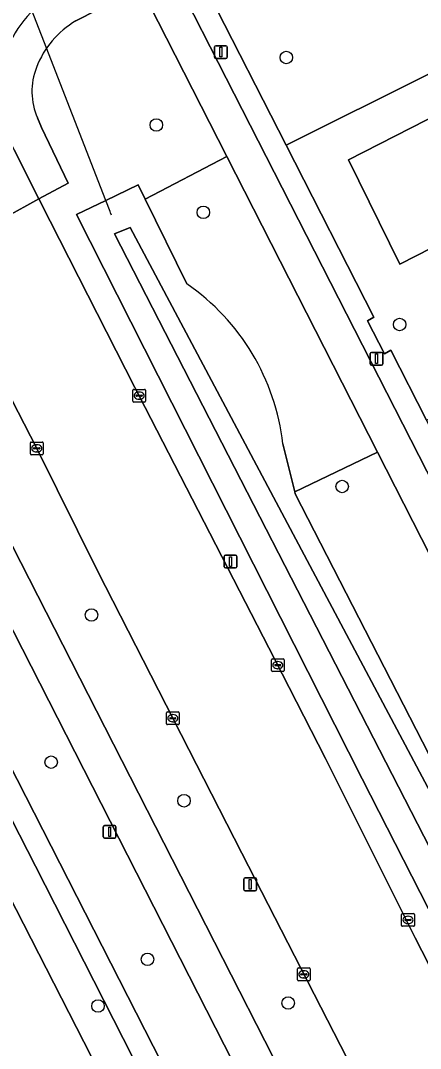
# Model space of a CAD drawing. Extents: x 159352 to 160617, y 385888 to 387323.
# Drawn here: x 159671.7 to 159703, y 386698.3 to 386778.7 of the extents above; entities that cross this region are included whole.
import ezdxf

# ---------------------------------------------------------------- set-up
doc = ezdxf.new("R2010")
doc.units = 0
for name, color, linetype in [('IMGEO_Berm_groen', 7, 'Continuous'), ('IMGEO_Boom', 7, 'Continuous'), ('IMGEO_Duiker', 7, 'Continuous'), ('IMGEO_Fietspad_gesloten', 7, 'Continuous'), ('IMGEO_Grasland_agrarisch', 7, 'Continuous'), ('IMGEO_Groenvoorziening', 7, 'Continuous'), ('IMGEO_Hek', 7, 'Continuous'), ('IMGEO_Kolk', 7, 'Continuous'), ('IMGEO_Lichtmast', 7, 'Continuous'), ('IMGEO_Oever', 7, 'Continuous'), ('IMGEO_Rijbaan_lokaal_gesloten', 7, 'Continuous'), ('IMGEO_Rijbaan_lokaal_open', 7, 'Continuous'), ('IMGEO_Terreindeel_open', 7, 'Continuous'), ('IMGEO_Voetpad_open', 7, 'Continuous'), ('IMGEO_Waterloop', 7, 'Continuous')]:
    doc.layers.add(name, color=color, linetype=linetype)

msp = doc.modelspace()

# ---------------------------------------------------------------- linework, layer by layer
at = {"layer": 'IMGEO_Berm_groen'}
for points in [[(159681.072, 386781.273), (159675.991, 386778.669)], [(159743.006, 386651.43), (159745.39, 386639.709), (159748.668, 386632.566), (159746.597, 386631.685), (159743.944, 386630.556), (159741.875, 386634.27), (159698.391, 386719.394), (159676.033, 386763.515), (159678.328, 386764.624), (159680.854, 386765.845), (159681.412, 386764.717), (159687.819, 386768.047), (159681.072, 386781.273)], [(159672.985, 386771.072), (159673.306, 386770.324), (159675.396, 386765.976), (159673.079, 386764.76), (159673.972, 386762.988), (159680.607, 386750), (159680.941, 386749.346), (159691.569, 386728.727), (159695.538, 386720.97), (159702.544, 386706.95), (159713.2, 386686.195), (159726.157, 386660.692), (159735.251, 386642.791), (159743.239, 386627.211), (159743.502, 386627.346), (159747.647, 386629.447), (159756.288, 386633.826), (159699.609, 386744.934), (159693.118, 386741.84), (159693.16, 386741.671), (159703.621, 386721.304), (159711.807, 386715.609)], [(159687.819, 386768.047), (159681.412, 386764.717), (159684.687, 386758.097)], [(159692.193, 386745.587), (159693.118, 386741.84), (159699.609, 386744.934), (159687.819, 386768.047)], [(159664.605, 386760.441), (159660.465, 386758.232), (159718.452, 386644.727), (159721.519, 386646.33), (159722.272, 386648.514), (159721.35, 386650.329), (159707.452, 386677.438), (159696.697, 386698.52), (159688.974, 386713.572)], [(159688.974, 386713.572), (159677.715, 386735.588), (159672.924, 386745.228), (159670.481, 386750), (159665.743, 386759.297), (159665.199, 386760.354)]]:
    msp.add_lwpolyline(points, dxfattribs=at)
msp.add_lwpolyline([(159666.266, 386740.313), (159656.483, 386759.286), (159652.083, 386757.12), (159711.31, 386641.113), (159715.755, 386643.372)], close=True, dxfattribs=at)
for centre, radius, start, end in [((159679.598, 386772.48), 7.163, 120.23291, 159.12223), ((159677.671, 386773.148), 5.125, 158.42073, 203.89335), ((159674.603, 386743.54), 17.709, 6.63886, 55.28865)]:
    msp.add_arc(centre, radius, start, end, dxfattribs=at)
at = {"layer": 'IMGEO_Boom'}
for centre in [(159692.462, 386775.805), (159682.286, 386770.524), (159685.973, 386763.689), (159701.337, 386754.918), (159696.839, 386742.247), (159677.214, 386732.201), (159674.048, 386720.69), (159684.457, 386717.669), (159681.591, 386705.268), (159677.724, 386701.613), (159692.611, 386701.845)]:
    msp.add_circle(centre, 0.489, dxfattribs=at)
at = {"layer": 'IMGEO_Duiker'}
msp.add_lwpolyline([(159678.778, 386763.466), (159678.708, 386763.646), (159678.66, 386763.77), (159678.328, 386764.624), (159670.695, 386784.276), (159669.008, 386789.602), (159664.935, 386802.464), (159664.73, 386803.112), (159664.689, 386803.241), (159664.255, 386804.611)], dxfattribs=at)
at = {"layer": 'IMGEO_Fietspad_gesloten'}
for points in [[(159676.451, 386789.766), (159676.823, 386789.968), (159680.292, 386783.231), (159681.255, 386781.361), (159681.072, 386781.273), (159687.819, 386768.047), (159699.609, 386744.934), (159756.288, 386633.826), (159757.502, 386631.446), (159788.426, 386570.875), (159789.556, 386568.692), (159791.68, 386564.586)], [(159848.46, 386459.683), (159802.183, 386550.232), (159802.147, 386550.232), (159796.524, 386561.299), (159796.533, 386561.328), (159758.813, 386635.137), (159682.71, 386784.054)], [(159652.741, 386766.344), (159653.705, 386764.665), (159655.069, 386762.023), (159656.483, 386759.286), (159666.266, 386740.313), (159715.755, 386643.372), (159718.127, 386638.727), (159728.004, 386619.379), (159729.174, 386617.087), (159731.872, 386618.458), (159730.696, 386620.761), (159720.794, 386640.143), (159718.452, 386644.727), (159660.465, 386758.232), (159659.098, 386760.918), (159655.576, 386767.848)]]:
    msp.add_lwpolyline(points, dxfattribs=at)
at = {"layer": 'IMGEO_Grasland_agrarisch'}
msp.add_lwpolyline([(159627.547, 386754.968), (159608.055, 386728.939), (159464.539, 386537.297), (159478.688, 386546.624), (159599.281, 386636.756), (159652.122, 386676.926), (159661.012, 386658.988), (159689.702, 386673.249), (159688.522, 386675.55), (159687.868, 386676.828), (159663.594, 386724.195), (159655.339, 386740.448), (159655.303, 386740.519), (159652.444, 386739.208), (159650.776, 386742.844), (159653.49, 386744.089), (159645.696, 386759.433), (159639.986, 386757.997), (159627.547, 386754.968), (159627.547, 386754.968)], dxfattribs=at)
at = {"layer": 'IMGEO_Groenvoorziening'}
msp.add_lwpolyline([(159686.416, 386780.753), (159692.445, 386768.954), (159714.995, 386780.193), (159707.928, 386794.139)], dxfattribs=at)
for points in [[(159703.441, 386747.438), (159708.324, 386750), (159725.722, 386759.023), (159714.995, 386780.193), (159692.445, 386768.954), (159699.328, 386755.486), (159698.81, 386755.208), (159700.151, 386752.636), (159700.648, 386752.903)], [(159701.358, 386759.627), (159697.335, 386767.796), (159713.231, 386775.906), (159717.394, 386767.812)], [(159687.868, 386676.828), (159690.366, 386678.107), (159672.833, 386712.561), (159657.886, 386741.71), (159655.339, 386740.448), (159663.594, 386724.195)]]:
    msp.add_lwpolyline(points, close=True, dxfattribs=at)
at = {"layer": 'IMGEO_Hek'}
msp.add_lwpolyline([(159655.339, 386740.448), (159663.594, 386724.195), (159687.868, 386676.828)], dxfattribs=at)
at = {"layer": 'IMGEO_Kolk'}
for p, q in [((159680.517, 386749.847), (159681.369, 386749.847)), ((159680.442, 386748.921), (159680.442, 386749.773)), ((159680.701, 386749.341), (159680.701, 386749.353)), ((159681.139, 386749.304), (159680.741, 386749.304)), ((159680.744, 386749.39), (159681.142, 386749.39)), ((159680.953, 386749.067), (159680.928, 386749.067)), ((159680.93, 386749.627), (159680.955, 386749.627)), ((159681.185, 386749.353), (159681.185, 386749.341)), ((159681.443, 386749.773), (159681.443, 386748.921)), ((159681.369, 386748.847), (159680.517, 386748.847)), ((159672.422, 386744.802), (159672.422, 386745.654)), ((159672.497, 386745.728), (159673.349, 386745.728)), ((159672.681, 386745.222), (159672.681, 386745.234)), ((159673.119, 386745.185), (159672.721, 386745.185)), ((159672.724, 386745.271), (159673.122, 386745.271)), ((159672.91, 386745.508), (159672.935, 386745.508)), ((159673.165, 386745.234), (159673.165, 386745.222)), ((159673.423, 386745.654), (159673.423, 386744.802)), ((159673.349, 386744.728), (159672.497, 386744.728)), ((159672.933, 386744.948), (159672.908, 386744.948)), ((159691.298, 386727.851), (159691.298, 386728.703)), ((159691.373, 386728.777), (159692.225, 386728.777)), ((159691.557, 386728.271), (159691.557, 386728.283)), ((159691.995, 386728.234), (159691.597, 386728.234)), ((159691.6, 386728.32), (159691.998, 386728.32)), ((159691.786, 386728.557), (159691.811, 386728.557)), ((159692.041, 386728.283), (159692.041, 386728.271)), ((159692.299, 386728.703), (159692.299, 386727.851)), ((159692.225, 386727.777), (159691.373, 386727.777)), ((159691.809, 386727.997), (159691.784, 386727.997)), ((159683.076, 386723.698), (159683.076, 386724.55)), ((159683.151, 386724.624), (159684.003, 386724.624)), ((159683.335, 386724.118), (159683.335, 386724.13)), ((159683.773, 386724.081), (159683.375, 386724.081)), ((159683.378, 386724.167), (159683.776, 386724.167)), ((159683.564, 386724.404), (159683.589, 386724.404)), ((159683.819, 386724.13), (159683.819, 386724.118)), ((159684.077, 386724.55), (159684.077, 386723.698)), ((159684.003, 386723.624), (159683.151, 386723.624)), ((159683.587, 386723.844), (159683.562, 386723.844)), ((159701.568, 386708.85), (159702.42, 386708.85)), ((159701.493, 386707.924), (159701.493, 386708.776)), ((159701.752, 386708.344), (159701.752, 386708.356)), ((159702.19, 386708.307), (159701.792, 386708.307)), ((159701.795, 386708.393), (159702.193, 386708.393)), ((159702.004, 386708.07), (159701.979, 386708.07)), ((159701.981, 386708.63), (159702.006, 386708.63)), ((159702.236, 386708.356), (159702.236, 386708.344)), ((159702.494, 386708.776), (159702.494, 386707.924)), ((159702.42, 386707.85), (159701.568, 386707.85)), ((159693.336, 386703.666), (159693.336, 386704.518)), ((159693.411, 386704.592), (159694.263, 386704.592)), ((159693.595, 386704.086), (159693.595, 386704.098)), ((159694.033, 386704.049), (159693.635, 386704.049)), ((159693.638, 386704.135), (159694.036, 386704.135)), ((159693.824, 386704.372), (159693.849, 386704.372)), ((159694.079, 386704.098), (159694.079, 386704.086)), ((159694.337, 386704.518), (159694.337, 386703.666)), ((159694.263, 386703.592), (159693.411, 386703.592)), ((159693.847, 386703.812), (159693.822, 386703.812))]:
    msp.add_line(p, q, dxfattribs=at)
for points in [[(159680.517, 386749.847), (159681.369, 386749.847)], [(159680.442, 386748.921), (159680.442, 386749.773)], [(159681.443, 386749.773), (159681.443, 386748.921)], [(159681.369, 386748.847), (159680.517, 386748.847)], [(159672.422, 386744.802), (159672.422, 386745.654)], [(159672.497, 386745.728), (159673.349, 386745.728)], [(159673.423, 386745.654), (159673.423, 386744.802)], [(159673.349, 386744.728), (159672.497, 386744.728)], [(159691.298, 386727.851), (159691.298, 386728.703)], [(159691.373, 386728.777), (159692.225, 386728.777)], [(159692.299, 386728.703), (159692.299, 386727.851)], [(159692.225, 386727.777), (159691.373, 386727.777)], [(159683.076, 386723.698), (159683.076, 386724.55)], [(159683.151, 386724.624), (159684.003, 386724.624)], [(159684.077, 386724.55), (159684.077, 386723.698)], [(159684.003, 386723.624), (159683.151, 386723.624)], [(159701.568, 386708.85), (159702.42, 386708.85)], [(159701.493, 386707.924), (159701.493, 386708.776)], [(159702.494, 386708.776), (159702.494, 386707.924)], [(159702.42, 386707.85), (159701.568, 386707.85)], [(159693.336, 386703.666), (159693.336, 386704.518)], [(159693.411, 386704.592), (159694.263, 386704.592)], [(159694.337, 386704.518), (159694.337, 386703.666)], [(159694.263, 386703.592), (159693.411, 386703.592)]]:
    msp.add_lwpolyline(points, dxfattribs=at)
for centre, radius, start, end in [((159680.519, 386749.771), 0.0765, 91.55205, 178.44795), ((159680.519, 386749.771), 0.0765, 91.55205, 178.44795), ((159681.367, 386749.771), 0.0765, 1.55205, 88.44795), ((159681.367, 386749.771), 0.0765, 1.55205, 88.44795), ((159680.741, 386749.35), 0.0403, 85.87752, 175.75265), ((159680.738, 386749.34), 0.0366, 178.93798, 274.71019), ((159681.142, 386749.347), 0.043, 264.86636, 352.45326), ((159681.146, 386749.352), 0.0386, 1.73085, 96.63898), ((159680.519, 386748.923), 0.0765, 181.55205, 268.44795), ((159680.519, 386748.923), 0.0765, 181.55205, 268.44795), ((159681.367, 386748.923), 0.0765, 271.55205, 358.44795), ((159681.367, 386748.923), 0.0765, 271.55205, 358.44795), ((159672.499, 386745.652), 0.0765, 91.55205, 178.44795), ((159672.499, 386745.652), 0.0765, 91.55205, 178.44795), ((159672.721, 386745.231), 0.0403, 85.87752, 175.75265), ((159672.718, 386745.221), 0.0366, 178.93798, 274.71019), ((159673.122, 386745.228), 0.043, 264.86636, 352.45326), ((159673.126, 386745.233), 0.0386, 1.73085, 96.63898), ((159673.347, 386745.652), 0.0765, 1.55205, 88.44795), ((159673.347, 386745.652), 0.0765, 1.55205, 88.44795), ((159672.499, 386744.804), 0.0765, 181.55205, 268.44795), ((159672.499, 386744.804), 0.0765, 181.55205, 268.44795), ((159673.347, 386744.804), 0.0765, 271.55205, 358.44795), ((159673.347, 386744.804), 0.0765, 271.55205, 358.44795), ((159691.375, 386728.701), 0.0765, 91.55205, 178.44795), ((159691.375, 386728.701), 0.0765, 91.55205, 178.44795), ((159691.597, 386728.28), 0.0403, 85.87752, 175.75265), ((159691.594, 386728.27), 0.0366, 178.93798, 274.71019), ((159691.998, 386728.277), 0.043, 264.86636, 352.45326), ((159692.002, 386728.282), 0.0386, 1.73085, 96.63898), ((159692.223, 386728.701), 0.0765, 1.55205, 88.44795), ((159692.223, 386728.701), 0.0765, 1.55205, 88.44795), ((159691.375, 386727.853), 0.0765, 181.55205, 268.44795), ((159691.375, 386727.853), 0.0765, 181.55205, 268.44795), ((159692.223, 386727.853), 0.0765, 271.55205, 358.44795), ((159692.223, 386727.853), 0.0765, 271.55205, 358.44795), ((159683.153, 386724.548), 0.0765, 91.55205, 178.44795), ((159683.153, 386724.548), 0.0765, 91.55205, 178.44795), ((159683.375, 386724.127), 0.0403, 85.87752, 175.75265), ((159683.372, 386724.117), 0.0366, 178.93798, 274.71019), ((159683.776, 386724.124), 0.043, 264.86636, 352.45326), ((159683.78, 386724.129), 0.0386, 1.73085, 96.63898), ((159684.001, 386724.548), 0.0765, 1.55205, 88.44795), ((159684.001, 386724.548), 0.0765, 1.55205, 88.44795), ((159683.153, 386723.7), 0.0765, 181.55205, 268.44795), ((159683.153, 386723.7), 0.0765, 181.55205, 268.44795), ((159684.001, 386723.7), 0.0765, 271.55205, 358.44795), ((159684.001, 386723.7), 0.0765, 271.55205, 358.44795), ((159701.57, 386708.774), 0.0765, 91.55205, 178.44795), ((159701.57, 386708.774), 0.0765, 91.55205, 178.44795), ((159702.418, 386708.774), 0.0765, 1.55205, 88.44795), ((159702.418, 386708.774), 0.0765, 1.55205, 88.44795), ((159701.792, 386708.353), 0.0403, 85.87752, 175.75265), ((159701.789, 386708.343), 0.0366, 178.93798, 274.71019), ((159702.193, 386708.35), 0.043, 264.86636, 352.45326), ((159702.197, 386708.355), 0.0386, 1.73085, 96.63898), ((159701.57, 386707.926), 0.0765, 181.55205, 268.44795), ((159701.57, 386707.926), 0.0765, 181.55205, 268.44795), ((159702.418, 386707.926), 0.0765, 271.55205, 358.44795), ((159702.418, 386707.926), 0.0765, 271.55205, 358.44795), ((159693.413, 386704.516), 0.0765, 91.55205, 178.44795), ((159693.413, 386704.516), 0.0765, 91.55205, 178.44795), ((159693.635, 386704.095), 0.0403, 85.87752, 175.75265), ((159693.632, 386704.085), 0.0366, 178.93798, 274.71019), ((159694.036, 386704.092), 0.043, 264.86636, 352.45326), ((159694.04, 386704.097), 0.0386, 1.73085, 96.63898), ((159694.261, 386704.516), 0.0765, 1.55205, 88.44795), ((159694.261, 386704.516), 0.0765, 1.55205, 88.44795), ((159693.413, 386703.668), 0.0765, 181.55205, 268.44795), ((159693.413, 386703.668), 0.0765, 181.55205, 268.44795), ((159694.261, 386703.668), 0.0765, 271.55205, 358.44795), ((159694.261, 386703.668), 0.0765, 271.55205, 358.44795)]:
    msp.add_arc(centre, radius, start, end, dxfattribs=at)
for centre, major_axis, ratio, start_param, end_param in [((159680.929, 386749.347), (-0.387, 0.002), 0.722429, 4.712389, 7.853982), ((159680.954, 386749.347), (-0.39, 0.002), 0.717154, 1.570796, 4.712389), ((159672.909, 386745.228), (-0.387, 0.002), 0.722429, 4.712389, 7.853982), ((159672.934, 386745.228), (-0.39, 0.002), 0.717154, 1.570796, 4.712389), ((159691.785, 386728.277), (-0.387, 0.002), 0.722429, 4.712389, 7.853982), ((159691.81, 386728.277), (-0.39, 0.002), 0.717154, 1.570796, 4.712389), ((159683.563, 386724.124), (-0.387, 0.002), 0.722429, 4.712389, 7.853982), ((159683.588, 386724.124), (-0.39, 0.002), 0.717154, 1.570796, 4.712389), ((159701.98, 386708.35), (-0.387, 0.002), 0.722429, 4.712389, 7.853982), ((159702.005, 386708.35), (-0.39, 0.002), 0.717154, 1.570796, 4.712389), ((159693.823, 386704.092), (-0.387, 0.002), 0.722429, 4.712389, 7.853982), ((159693.848, 386704.092), (-0.39, 0.002), 0.717154, 1.570796, 4.712389)]:
    msp.add_ellipse(centre, major_axis=major_axis, ratio=ratio, start_param=start_param, end_param=end_param, dxfattribs=at)
at = {"layer": 'IMGEO_Lichtmast'}
for p, q in [((159686.84, 386775.825), (159686.84, 386776.625)), ((159686.84, 386776.625), (159686.84, 386775.825)), ((159686.94, 386776.725), (159687.73, 386776.725)), ((159687.73, 386776.725), (159686.94, 386776.725)), ((159687.83, 386776.625), (159687.83, 386775.825)), ((159687.83, 386775.825), (159687.83, 386776.625)), ((159687.73, 386775.725), (159686.94, 386775.725)), ((159686.94, 386775.725), (159687.73, 386775.725)), ((159699.036, 386751.839), (159699.036, 386752.639)), ((159699.036, 386752.639), (159699.036, 386751.839)), ((159699.136, 386752.739), (159699.926, 386752.739)), ((159699.926, 386752.739), (159699.136, 386752.739)), ((159700.026, 386752.639), (159700.026, 386751.839)), ((159700.026, 386751.839), (159700.026, 386752.639)), ((159699.926, 386751.739), (159699.136, 386751.739)), ((159699.136, 386751.739), (159699.926, 386751.739)), ((159687.59, 386735.974), (159687.59, 386736.774)), ((159687.59, 386736.774), (159687.59, 386735.974)), ((159687.69, 386736.874), (159688.48, 386736.874)), ((159688.48, 386736.874), (159687.69, 386736.874)), ((159688.58, 386736.774), (159688.58, 386735.974)), ((159688.58, 386735.974), (159688.58, 386736.774)), ((159688.48, 386735.874), (159687.69, 386735.874)), ((159687.69, 386735.874), (159688.48, 386735.874)), ((159678.135, 386714.836), (159678.135, 386715.636)), ((159678.135, 386715.636), (159678.135, 386714.836)), ((159678.235, 386715.736), (159679.025, 386715.736)), ((159679.025, 386715.736), (159678.235, 386715.736)), ((159679.125, 386715.636), (159679.125, 386714.836)), ((159679.125, 386714.836), (159679.125, 386715.636)), ((159679.025, 386714.736), (159678.235, 386714.736)), ((159678.235, 386714.736), (159679.025, 386714.736)), ((159689.144, 386710.731), (159689.144, 386711.531)), ((159689.144, 386711.531), (159689.144, 386710.731)), ((159689.244, 386711.631), (159690.034, 386711.631)), ((159690.034, 386711.631), (159689.244, 386711.631)), ((159690.134, 386711.531), (159690.134, 386710.731)), ((159690.134, 386710.731), (159690.134, 386711.531)), ((159690.034, 386710.631), (159689.244, 386710.631)), ((159689.244, 386710.631), (159690.034, 386710.631))]:
    msp.add_line(p, q, dxfattribs=at)
for points in [[(159687.26, 386776.6), (159687.41, 386776.6), (159687.41, 386775.85), (159687.26, 386775.85), (159687.26, 386776.6)], [(159699.456, 386752.614), (159699.606, 386752.614), (159699.606, 386751.864), (159699.456, 386751.864), (159699.456, 386752.614)], [(159688.01, 386736.749), (159688.16, 386736.749), (159688.16, 386735.999), (159688.01, 386735.999), (159688.01, 386736.749)], [(159678.555, 386715.611), (159678.705, 386715.611), (159678.705, 386714.861), (159678.555, 386714.861), (159678.555, 386715.611)], [(159689.564, 386711.506), (159689.714, 386711.506), (159689.714, 386710.756), (159689.564, 386710.756), (159689.564, 386711.506)]]:
    msp.add_lwpolyline(points, dxfattribs=at)
for centre, start, end in [((159686.94, 386776.625), 90, 180), ((159686.94, 386776.625), 90, 180), ((159687.73, 386776.625), 0, 90), ((159687.73, 386776.625), 360, 90), ((159686.94, 386775.825), 180, 270), ((159686.94, 386775.825), 180, 270), ((159687.73, 386775.825), 270, 0), ((159687.73, 386775.825), 270, 0), ((159699.136, 386752.639), 90, 180), ((159699.136, 386752.639), 90, 180), ((159699.926, 386752.639), 0, 90), ((159699.926, 386752.639), 360, 90), ((159699.136, 386751.839), 180, 270), ((159699.136, 386751.839), 180, 270), ((159699.926, 386751.839), 270, 0), ((159699.926, 386751.839), 270, 0), ((159687.69, 386736.774), 90, 180), ((159687.69, 386736.774), 90, 180), ((159688.48, 386736.774), 0, 90), ((159688.48, 386736.774), 360, 90), ((159687.69, 386735.974), 180, 270), ((159687.69, 386735.974), 180, 270), ((159688.48, 386735.974), 270, 0), ((159688.48, 386735.974), 270, 0), ((159678.235, 386715.636), 90, 180), ((159678.235, 386715.636), 90, 180), ((159679.025, 386715.636), 0, 90), ((159679.025, 386715.636), 360, 90), ((159678.235, 386714.836), 180, 270), ((159678.235, 386714.836), 180, 270), ((159679.025, 386714.836), 270, 0), ((159679.025, 386714.836), 270, 0), ((159689.244, 386711.531), 90, 180), ((159689.244, 386711.531), 90, 180), ((159690.034, 386711.531), 0, 90), ((159690.034, 386711.531), 360, 90), ((159689.244, 386710.731), 180, 270), ((159689.244, 386710.731), 180, 270), ((159690.034, 386710.731), 270, 0), ((159690.034, 386710.731), 270, 0)]:
    msp.add_arc(centre, 0.1, start, end, dxfattribs=at)
at = {"layer": 'IMGEO_Oever'}
for points in [[(159684.687, 386758.097), (159681.412, 386764.717), (159680.854, 386765.845), (159678.328, 386764.624), (159676.033, 386763.515), (159698.391, 386719.394), (159741.875, 386634.27), (159743.944, 386630.556), (159746.597, 386631.685), (159748.668, 386632.566), (159745.39, 386639.709), (159743.006, 386651.43)], [(159711.807, 386715.609), (159703.621, 386721.304), (159693.16, 386741.671), (159693.118, 386741.84), (159692.193, 386745.587)]]:
    msp.add_lwpolyline(points, dxfattribs=at)
msp.add_lwpolyline([(159710.366, 386705.912), (159724.749, 386676.04), (159728.709, 386673.628), (159730.666, 386669.427), (159741.028, 386647.296), (159742.068, 386643.955), (159744.622, 386637.572), (159742.796, 386636.795), (159729.23, 386663.609), (159715.982, 386689.738), (159703.721, 386713.923), (159679.019, 386762.02), (159680.239, 386762.508)], close=True, dxfattribs=at)
msp.add_arc((159674.603, 386743.54), 17.709, 6.63886, 55.28865, dxfattribs=at)
at = {"layer": 'IMGEO_Rijbaan_lokaal_gesloten'}
for points in [[(159668.179, 386767.714), (159668.815, 386766.493), (159670.445, 386763.296), (159673.079, 386764.76), (159671.15, 386768.588), (159671.043, 386768.787), (159670.273, 386770.3), (159659.394, 386791.689), (159659.061, 386792.327), (159657.576, 386791.634), (159664.111, 386777.258), (159657.91, 386774.544)], [(159760.048, 386594.429), (159751.377, 386611.341), (159744.434, 386624.88), (159743.239, 386627.211), (159735.251, 386642.791), (159726.157, 386660.692), (159713.2, 386686.195), (159702.544, 386706.95), (159695.538, 386720.97), (159691.569, 386728.727), (159680.941, 386749.346), (159680.607, 386750), (159673.972, 386762.988), (159673.079, 386764.76), (159670.445, 386763.296), (159670.633, 386762.927), (159670.915, 386762.369)], [(159669.602, 386761.688), (159669.317, 386762.252), (159669.2, 386762.485), (159665.199, 386760.354), (159665.743, 386759.297), (159670.481, 386750), (159672.924, 386745.228), (159677.715, 386735.588), (159688.974, 386713.572), (159696.697, 386698.52), (159707.452, 386677.438), (159721.35, 386650.329), (159722.272, 386648.514), (159726.632, 386639.935), (159735.19, 386623.096)]]:
    msp.add_lwpolyline(points, dxfattribs=at)
at = {"layer": 'IMGEO_Rijbaan_lokaal_open'}
msp.add_arc((159678.848, 386773.102), 8.912, 123.31708, 163.91421, dxfattribs=at)
at = {"layer": 'IMGEO_Terreindeel_open'}
msp.add_lwpolyline([(159701.358, 386759.627), (159717.394, 386767.812), (159713.231, 386775.906), (159697.335, 386767.796)], close=True, dxfattribs=at)
at = {"layer": 'IMGEO_Voetpad_open'}
for points in [[(159682.71, 386784.054), (159758.813, 386635.137), (159796.533, 386561.328)], [(159675.991, 386778.669), (159681.072, 386781.273)], [(159761.46, 386633.56), (159760.307, 386635.84), (159755.367, 386645.61), (159744.579, 386666.947), (159744.044, 386666.674), (159741.973, 386670.733), (159742.489, 386671.032), (159720.171, 386714.693), (159719.629, 386714.416), (159717.831, 386717.971), (159718.358, 386718.241), (159704.721, 386744.934), (159703.441, 386747.438), (159700.648, 386752.903), (159700.151, 386752.636), (159698.81, 386755.208), (159699.328, 386755.486), (159692.445, 386768.954), (159686.416, 386780.753)], [(159670.273, 386770.3), (159671.043, 386768.787), (159671.15, 386768.588), (159673.079, 386764.76), (159675.396, 386765.976), (159673.306, 386770.324), (159672.985, 386771.072)], [(159723.559, 386617.123), (159713.683, 386636.466), (159711.31, 386641.113), (159652.083, 386757.12), (159656.483, 386759.286), (159655.069, 386762.023), (159650.69, 386759.762), (159647.147, 386766.795), (159646.803, 386766.611), (159645.412, 386765.866), (159648.358, 386760.28), (159657.255, 386743.004), (159657.886, 386741.71), (159672.833, 386712.561), (159690.366, 386678.107), (159687.868, 386676.828), (159688.522, 386675.55), (159691.031, 386676.845), (159692.222, 386674.514), (159694.598, 386669.863), (159709.712, 386640.276), (159712.07, 386635.66), (159715.757, 386628.443)]]:
    msp.add_lwpolyline(points, dxfattribs=at)
for centre, radius, start, end in [((159678.848, 386773.102), 8.912, 123.31708, 163.91421), ((159679.598, 386772.48), 7.163, 120.23291, 159.12223), ((159677.671, 386773.148), 5.125, 158.42073, 203.89335)]:
    msp.add_arc(centre, radius, start, end, dxfattribs=at)
at = {"layer": 'IMGEO_Waterloop'}
msp.add_lwpolyline([(159710.366, 386705.912), (159680.239, 386762.508), (159679.019, 386762.02), (159703.721, 386713.923), (159715.982, 386689.738), (159729.23, 386663.609), (159742.796, 386636.795), (159744.622, 386637.572), (159742.068, 386643.955), (159741.028, 386647.296), (159730.666, 386669.427), (159728.709, 386673.628), (159724.749, 386676.04)], close=True, dxfattribs=at)

doc.saveas('drawing.dxf')
